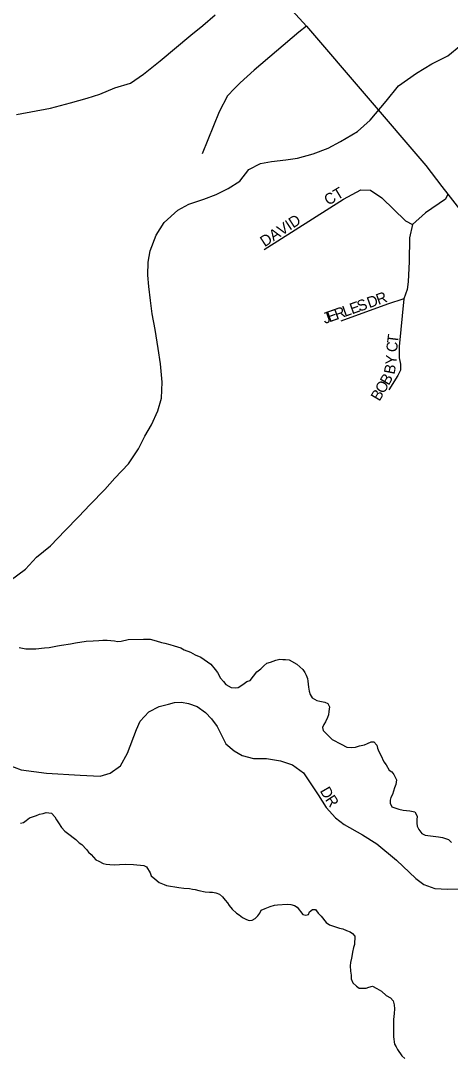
# Model space of a CAD drawing. Extents: x 1310247 to 1664935, y 235267 to 584339.
# Drawn here: x 1474293 to 1476257, y 442230 to 446973 of the extents above; entities that cross this region are included whole.
import ezdxf

# ---------------------------------------------------------------- set-up
doc = ezdxf.new("R2010")
doc.units = 0
for name, color, linetype in [('GM_X_County_Road', 7, 'Continuous'), ('GM_X_Minor_River', 7, 'Continuous'), ('GM_X_Township_Road', 7, 'Continuous'), ('GM_X_Township_Subdivision', 7, 'Continuous'), ('GM_X_Township_Subdivision_Text', 7, 'Continuous')]:
    doc.layers.add(name, color=color, linetype=linetype)

msp = doc.modelspace()

# ---------------------------------------------------------------- linework, layer by layer
at = {"layer": 'GM_X_County_Road'}
for points in [[(1475382.6, 447186.7), (1475599.2, 446949.1), (1476145.2, 446312), (1476218.4, 446215.7), (1476245.5, 446180.4), (1476299.8, 446111.3)], [(1474273, 446544.2), (1474429, 446573.7), (1474520.3, 446598.7), (1474596.9, 446619.3), (1474654.3, 446637), (1474723.5, 446666.4), (1474795.4, 446688.7), (1474854.1, 446729.8), (1474931, 446790.7), (1475070.7, 446906.7), (1475125.4, 446952), (1475182.2, 447001.1)]]:
    msp.add_lwpolyline(points, dxfattribs=at)
at = {"layer": 'GM_X_Minor_River'}
for points in [[(1474244.9, 444414.6), (1474314, 444465.3), (1474365.1, 444520.4), (1474428.3, 444573.2), (1474495.7, 444642), (1474557.1, 444704.9), (1474610.3, 444761.9), (1474677.8, 444830.7), (1474722.8, 444881.9), (1474786.2, 444946.8), (1474831.7, 445016), (1474860.9, 445073.5), (1474890, 445125), (1474919.4, 445190.5), (1474936.6, 445248.2), (1474940.1, 445320.3), (1474931.8, 445404.5), (1474921.2, 445474.8), (1474907, 445561.2), (1474894.5, 445633.6), (1474885.8, 445693.8), (1474879.1, 445758), (1474874.2, 445810.2), (1474875.4, 445870.2), (1474884.5, 445922.1), (1474912, 445993.7), (1474949.2, 446051.1), (1475010.4, 446108), (1475061, 446135), (1475129.5, 446157.7), (1475186, 446178.6), (1475240.6, 446205.6), (1475295.3, 446240.6), (1475336.5, 446293.9), (1475389.1, 446320.9), (1475439.3, 446329.9), (1475505.5, 446336.7), (1475557.7, 446345.7), (1475630.1, 446364.3), (1475698.7, 446391), (1475755.4, 446421.9), (1475832.4, 446466.5), (1475891.5, 446519.4), (1475963.3, 446606.2), (1476020.8, 446675.1), (1476102.1, 446733.6), (1476173, 446776.3), (1476245.8, 446813), (1476304.9, 446861.9)], [(1474422, 444107.4), (1474460.3, 444114.5), (1474478.5, 444118), (1474520.8, 444124.9), (1474542.9, 444128.3), (1474591.3, 444137.1), (1474623.4, 444138.2), (1474649.5, 444139.5), (1474667.6, 444141.1), (1474687.6, 444140.5), (1474721.6, 444137.7), (1474735.6, 444135.3), (1474751.7, 444136.9), (1474784, 444144), (1474854.2, 444146.2), (1474884.3, 444145.4), (1474912.2, 444138.7), (1474936, 444130), (1474952, 444127.6), (1474973.9, 444121), (1474993.8, 444114.5), (1475025.6, 444105.7), (1475039.5, 444097.3), (1475069.3, 444086.5), (1475091, 444073.9), (1475116.8, 444063.2), (1475146.4, 444042.4), (1475162.2, 444032), (1475181.6, 444007.5), (1475193.2, 443993.1), (1475206.6, 443966.8), (1475220.3, 443952.4), (1475230, 443938.1), (1475255.7, 443925.4), (1475273.7, 443922.9), (1475287.8, 443924.6), (1475308.2, 443938.1), (1475326.6, 443951.6), (1475342.7, 443957.2), (1475371.8, 443996.5), (1475390.2, 444010), (1475404.6, 444023.7), (1475418.9, 444035.3), (1475435.1, 444040.9), (1475459.4, 444050.3), (1475477.6, 444053.8), (1475491.6, 444053.4), (1475503.6, 444053.1), (1475519.6, 444050.7), (1475555.2, 444031.7), (1475582.7, 444007), (1475592.3, 443992.7), (1475598, 443980.5), (1475603.7, 443966.4), (1475605.4, 443954.3), (1475608.7, 443926.2), (1475612.2, 443908.1), (1475615.8, 443892), (1475625.5, 443877.7), (1475647.2, 443865.1), (1475661.2, 443862.7), (1475683.2, 443858.1), (1475697, 443851.8), (1475704.7, 443835.6), (1475702.1, 443815.6), (1475699.7, 443799.6), (1475695.4, 443787.7), (1475686.9, 443767.9), (1475678.6, 443756.1), (1475672.2, 443742.3), (1475675.9, 443728.2), (1475716.9, 443687), (1475758.5, 443665.9), (1475784.2, 443651.2), (1475804.2, 443650.7), (1475824.3, 443652.2), (1475842.5, 443657.7), (1475864.7, 443663.1), (1475878.9, 443668.8), (1475895.1, 443676.4), (1475907.2, 443676), (1475920.8, 443661.7), (1475924.5, 443647.6), (1475930.1, 443631.4), (1475939.7, 443615.1), (1475953, 443584.7), (1475964.6, 443570.4), (1475978.1, 443546), (1475989.9, 443539.7), (1475999.6, 443527.4), (1476011.1, 443503.1), (1476008.5, 443481.1), (1476002.1, 443465.3), (1475993.3, 443435.5), (1475984.9, 443421.7), (1475982.6, 443409.7), (1475982.3, 443395.7), (1475989.9, 443379.5), (1476021.7, 443368.6), (1476041.6, 443364.1), (1476071.6, 443361.3)], [(1474285.7, 444107), (1474315.6, 444102.2), (1474361.7, 444101), (1474402, 444106), (1474422, 444107.4)], [(1476071.6, 443361.3), (1476095.6, 443356.7), (1476105.1, 443336.4), (1476104.7, 443320.4), (1476104.3, 443304.4), (1476105.9, 443290.3), (1476113.6, 443276.1), (1476127.2, 443257.7), (1476143, 443249.3), (1476203, 443241.7), (1476221, 443239.2), (1476248.8, 443230.5), (1476262.5, 443216.1)], [(1474291.4, 443303.7), (1474305.5, 443307.4), (1474317.8, 443317.1), (1474332.1, 443328.7), (1474364.5, 443339.9), (1474378.6, 443345.5), (1474394.8, 443349.1), (1474408.9, 443352.7), (1474420.9, 443352.4), (1474432.9, 443350.1), (1474448.5, 443333.7), (1474456.2, 443319.4), (1474465.9, 443305.2), (1474479.4, 443284.8), (1474495, 443268.4), (1474518.6, 443249.7), (1474532.4, 443239.3), (1474544.2, 443229), (1474559.8, 443214.6), (1474571.7, 443206.3), (1474593.1, 443183.7), (1474602.9, 443171.4)], [(1474602.9, 443171.4), (1474614.6, 443161.1), (1474636.1, 443136.5), (1474649.9, 443130.1), (1474669.7, 443119.6), (1474683.7, 443117.2), (1474699.7, 443114.8), (1474721.7, 443114.2), (1474743.8, 443115.7), (1474771.9, 443116.9), (1474808, 443116), (1474856, 443110.7), (1474867.9, 443104.4), (1474885.2, 443077.9), (1474888.9, 443063.8), (1474906.6, 443049.3), (1474926.2, 443032.8), (1474948.1, 443024.2), (1474960, 443019.9), (1475015.9, 443010.4), (1475037.9, 443007.8), (1475063.9, 443005.1), (1475077.9, 443002.8), (1475089.8, 443000.5), (1475107.8, 442996), (1475135.7, 442991.2), (1475155.7, 442988.7), (1475169.8, 442988.4), (1475185.7, 442985.9), (1475201.6, 442979.5), (1475215.3, 442967.1), (1475227, 442952.8), (1475238.7, 442940.5), (1475246.4, 442928.3), (1475260.1, 442911.9), (1475279.7, 442893.4), (1475291.5, 442885), (1475307.2, 442872.6), (1475325, 442864.1), (1475337, 442859.8), (1475351, 442861.5), (1475365.3, 442869.1), (1475377.6, 442880.8), (1475385.9, 442892.6), (1475392.3, 442906.4), (1475410.5, 442914), (1475432.8, 442923.4), (1475453, 442928.9), (1475467.1, 442930.5), (1475511.3, 442933.4), (1475527.3, 442933), (1475545.3, 442928.5), (1475557.1, 442920.1), (1475582.3, 442887.5), (1475596.3, 442883.1), (1475608.4, 442886.8), (1475612.7, 442898.7), (1475627, 442910.3), (1475641.1, 442910), (1475652.7, 442893.6), (1475666.4, 442879.2), (1475689.7, 442850.6), (1475705.5, 442840.2), (1475723.4, 442833.7), (1475751.2, 442825), (1475765.1, 442820.6), (1475783, 442814.1), (1475798.9, 442807.7), (1475810.7, 442799.4), (1475820.4, 442787.1), (1475819.5, 442749.1), (1475815.1, 442735.2), (1475810.6, 442715.2), (1475808.3, 442703.3), (1475805.9, 442687.3), (1475801.4, 442667.4), (1475799, 442651.5), (1475800.3, 442627.4), (1475803.9, 442609.3), (1475803.5, 442593.3), (1475811.1, 442575.1), (1475828.7, 442558.6), (1475840.5, 442550.2), (1475872.6, 442549.4), (1475884.8, 442555.1), (1475900.9, 442558.7), (1475920.7, 442548.2), (1475942.4, 442535.6), (1475964, 442517), (1475983.8, 442506.5), (1475995.5, 442492.1), (1476001, 442474), (1476002.6, 442455.9), (1476000, 442433.9), (1475997.3, 442406), (1475996.8, 442386), (1475998, 442355.9), (1475997.3, 442327.9), (1476002.5, 442293.7), (1476010.2, 442281.5), (1476015.9, 442269.3)], [(1476015.9, 442269.3), (1476035.2, 442240.8), (1476048.9, 442228.4)]]:
    msp.add_lwpolyline(points, dxfattribs=at)
at = {"layer": 'GM_X_Township_Road'}
msp.add_lwpolyline([(1475599.2, 446949.1), (1475564.4, 446921.7), (1475360.4, 446747.7), (1475296.2, 446690), (1475270.1, 446664.1), (1475238, 446630.3), (1475199.6, 446556.4), (1475122.6, 446364.7)], dxfattribs=at)
at = {"layer": 'GM_X_Township_Subdivision'}
for points in [[(1475405.4, 445927), (1475768.2, 446157.4), (1475848.2, 446200.8), (1475892.9, 446198.1), (1475944.5, 446164.2), (1476053, 446058.4), (1476084.2, 446042.1)], [(1476245.5, 446180.4), (1476235.9, 446157.5), (1476143.8, 446095), (1476084.2, 446042.1), (1476070.6, 445981.1), (1476069.2, 445872.6), (1476065.2, 445779), (1476059.7, 445745.1), (1476044.8, 445701.7), (1475970.2, 445677.3), (1475757.3, 445600)], [(1476044.8, 445701.7), (1476023.6, 445483.7), (1476023.3, 445431.7), (1476029.1, 445403.6), (1476028.9, 445375.6), (1476016.8, 445351.6), (1475976.5, 445285.8)], [(1474231.2, 443572.8), (1474294.3, 443548.9), (1474410.9, 443533.1), (1474563.9, 443524.1), (1474655.6, 443519.8), (1474701.7, 443533.7), (1474748.4, 443565.9), (1474781.1, 443625.2), (1474821.5, 443732.4), (1474838.5, 443771.1), (1474878, 443813.6), (1474926.5, 443837.9), (1474968.4, 443848.9), (1474996, 443856.7), (1475028, 443857.7), (1475060, 443852.2), (1475099.5, 443837.2), (1475138.3, 443810.3), (1475164.8, 443781.6), (1475190.7, 443745.8), (1475231.2, 443667.5), (1475268.1, 443635.5), (1475305, 443613.8), (1475357.1, 443600.8), (1475416.3, 443600.7), (1475481.3, 443590), (1475535, 443570.4), (1475586, 443534.6), (1475653.4, 443433.6), (1475689.9, 443376.7), (1475732.6, 443329.1), (1475772.4, 443298.8), (1475855.3, 443251.1), (1475921.8, 443210), (1476010.5, 443135.2), (1476100.2, 443050.8), (1476136, 443024.2), (1476186.2, 443005.9), (1476244.8, 443002.3), (1476393.2, 443004.4)]]:
    msp.add_lwpolyline(points, dxfattribs=at)

# ---------------------------------------------------------------- texts
at = {"layer": 'GM_X_Township_Subdivision_Text'}
for s, rotation, p in [('CT', 30.9616, (1475699, 446127)), ('DAVID', 33.3409, (1475408.2, 445937.6)), ('R', 19.8345, (1475928.1, 445673.5)), ('E', 19.4976, (1475807.5, 445630.7)), ('S', 19.5447, (1475840.7, 445642.5)), ('D', 19.5243, (1475886.4, 445658.7)), ('J', 19.5273, (1475683.1, 445586.6)), ('E', 19.4976, (1475703.8, 445594)), ('R', 19.5342, (1475737, 445605.7)), ('L', 19.5234, (1475774.3, 445618.9)), ('C', 84.9903, (1476013.7, 445456.6)), ('T', 82.797, (1476017.2, 445495.6)), ('B', 78.9301, (1476001.5, 445354)), ('Y', 86.2882, (1476010, 445399.8)), ('B', 59.8816, (1475975.3, 445302.9)), ('O', 59.895, (1475953.2, 445264.8)), ('B', 59.8816, (1475933.3, 445230.5)), ('D', 300.1353, (1475659.3, 443452.6)), ('R', 303.2045, (1475682.9, 443412.1))]:
    msp.add_text(s, height=50, rotation=rotation, dxfattribs=at).set_placement(p)

doc.saveas('drawing.dxf')
